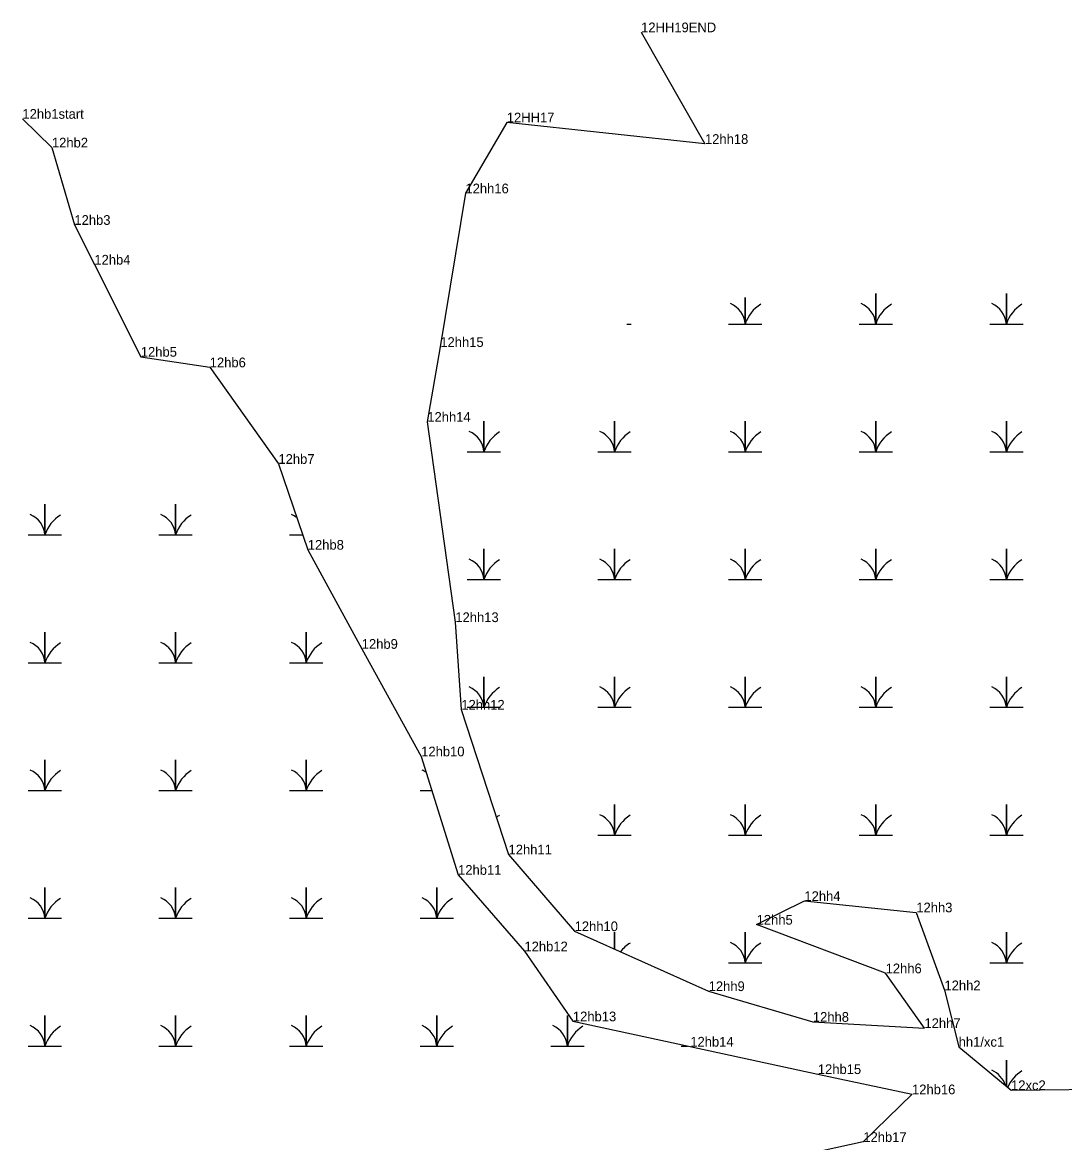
# Model space of a CAD drawing. Extents: x 2072529 to 2268796, y 436423 to 470406.
# Drawn here: x 2229917 to 2230453, y 451533 to 452110 of the extents above; entities that cross this region are included whole.
import ezdxf

# ---------------------------------------------------------------- set-up
doc = ezdxf.new("R2010")
doc.units = 0
for name, color, linetype in [('Exist Environmental Wetland Boundary', 7, 'Continuous'), ('Exist Environmental Wetland Boundary Cogo Comment', 7, 'Continuous'), ('Exist Hydro Swamp or Marsh', 7, 'Continuous'), ('Old_Level_20', 7, 'Continuous')]:
    doc.layers.add(name, color=color, linetype=linetype)

msp = doc.modelspace()

# ---------------------------------------------------------------- linework, layer by layer
at = {"layer": 'Exist Environmental Wetland Boundary'}
for points in [[(2230235.08, 452104.53), (2230267.96, 452047.04), (2230165.91, 452058.11), (2230144.64, 452021.59), (2230131.69, 451942.48), (2230125.01, 451903.92), (2230139.43, 451800.78), (2230142.52, 451755.69), (2230166.82, 451681.15), (2230200.84, 451641.63), (2230269.85, 451610.77), (2230323.51, 451594.95), (2230380.96, 451591.75), (2230360.97, 451619.93), (2230294.56, 451644.97), (2230319.15, 451657.16), (2230376.77, 451651.31), (2230391.27, 451611.19), (2230398.58, 451582.1), (2230425.55, 451559.76), (2230485.18, 451560.46)], [(2229916.54, 452059.99), (2229931.73, 452045.2), (2229943.3, 452005.34), (2229953.58, 451984.88), (2229977.5, 451937.44), (2230012.98, 451931.99), (2230048.35, 451882.27), (2230063.46, 451838.07), (2230091.25, 451787.04), (2230121.85, 451731.65), (2230140.84, 451670.66), (2230175.01, 451631.24), (2230199.96, 451595.2), (2230260.4, 451582.17), (2230326.07, 451568.04), (2230374.56, 451557.62), (2230349.49, 451533.09), (2230284.51, 451518.88), (2230215.75, 451507.19), (2230145.13, 451476.98), (2230150.38, 451444.23)]]:
    msp.add_lwpolyline(points, dxfattribs=at)
at = {"layer": 'Exist Hydro Swamp or Marsh'}
for points in [[(2230347.3, 451954.29), (2230355.9, 451954.29), (2230355.9, 451970.07), (2230355.9, 451954.29), (2230364.5, 451954.29)], [(2230414.55, 451954.29), (2230423.15, 451954.29), (2230423.15, 451970.07), (2230423.15, 451954.29), (2230431.75, 451954.29)], [(2230280.05, 451954.29), (2230288.65, 451954.29), (2230288.65, 451968.01)], [(2230288.65, 451968.01), (2230288.65, 451954.29), (2230297.25, 451954.29)], [(2230227.81, 451954.29), (2230230, 451954.29)], [(2230145.55, 451888.49), (2230154.15, 451888.49), (2230154.15, 451904.27), (2230154.15, 451888.49), (2230162.75, 451888.49)], [(2230212.8, 451888.49), (2230221.4, 451888.49), (2230221.4, 451904.27), (2230221.4, 451888.49), (2230230, 451888.49)], [(2230280.05, 451888.49), (2230288.65, 451888.49), (2230288.65, 451904.27), (2230288.65, 451888.49), (2230297.25, 451888.49)], [(2230347.3, 451888.49), (2230355.9, 451888.49), (2230355.9, 451904.27), (2230355.9, 451888.49), (2230364.5, 451888.49)], [(2230414.55, 451888.49), (2230423.15, 451888.49), (2230423.15, 451904.27), (2230423.15, 451888.49), (2230431.75, 451888.49)], [(2229919.53, 451845.68), (2229928.13, 451845.68), (2229928.13, 451861.46), (2229928.13, 451845.68), (2229936.73, 451845.68)], [(2229986.78, 451845.68), (2229995.38, 451845.68), (2229995.38, 451861.46), (2229995.38, 451845.68), (2230003.98, 451845.68)], [(2230054.03, 451845.68), (2230060.86, 451845.68)], [(2230145.55, 451822.69), (2230154.15, 451822.69), (2230154.15, 451838.47), (2230154.15, 451822.69), (2230162.75, 451822.69)], [(2230212.8, 451822.69), (2230221.4, 451822.69), (2230221.4, 451838.47), (2230221.4, 451822.69), (2230230, 451822.69)], [(2230280.05, 451822.69), (2230288.65, 451822.69), (2230288.65, 451838.47), (2230288.65, 451822.69), (2230297.25, 451822.69)], [(2230347.3, 451822.69), (2230355.9, 451822.69), (2230355.9, 451838.47), (2230355.9, 451822.69), (2230364.5, 451822.69)], [(2230414.55, 451822.69), (2230423.15, 451822.69), (2230423.15, 451838.47), (2230423.15, 451822.69), (2230431.75, 451822.69)], [(2229919.53, 451779.88), (2229928.13, 451779.88), (2229928.13, 451795.66), (2229928.13, 451779.88), (2229936.73, 451779.88)], [(2229986.78, 451779.88), (2229995.38, 451779.88), (2229995.38, 451795.66), (2229995.38, 451779.88), (2230003.98, 451779.88)], [(2230054.03, 451779.88), (2230062.63, 451779.88), (2230062.63, 451795.66), (2230062.63, 451779.88), (2230071.23, 451779.88)], [(2230145.55, 451756.89), (2230154.15, 451756.89), (2230154.15, 451772.67), (2230154.15, 451756.89), (2230162.75, 451756.89)], [(2230212.8, 451756.89), (2230221.4, 451756.89), (2230221.4, 451772.67), (2230221.4, 451756.89), (2230230, 451756.89)], [(2230280.05, 451756.89), (2230288.65, 451756.89), (2230288.65, 451772.67), (2230288.65, 451756.89), (2230297.25, 451756.89)], [(2230347.3, 451756.89), (2230355.9, 451756.89), (2230355.9, 451772.67), (2230355.9, 451756.89), (2230364.5, 451756.89)], [(2230414.55, 451756.89), (2230423.15, 451756.89), (2230423.15, 451772.67), (2230423.15, 451756.89), (2230431.75, 451756.89)], [(2229919.53, 451714.08), (2229928.13, 451714.08), (2229928.13, 451729.86), (2229928.13, 451714.08), (2229936.73, 451714.08)], [(2229986.78, 451714.08), (2229995.38, 451714.08), (2229995.38, 451729.86), (2229995.38, 451714.08), (2230003.98, 451714.08)], [(2230054.03, 451714.08), (2230062.63, 451714.08), (2230062.63, 451729.86), (2230062.63, 451714.08), (2230071.23, 451714.08)], [(2230121.28, 451714.08), (2230127.32, 451714.08)], [(2230212.8, 451691.09), (2230221.4, 451691.09), (2230221.4, 451706.87), (2230221.4, 451691.09), (2230230, 451691.09)], [(2230280.05, 451691.09), (2230288.65, 451691.09), (2230288.65, 451706.87), (2230288.65, 451691.09), (2230297.25, 451691.09)], [(2230347.3, 451691.09), (2230355.9, 451691.09), (2230355.9, 451706.87), (2230355.9, 451691.09), (2230364.5, 451691.09)], [(2230414.55, 451691.09), (2230423.15, 451691.09), (2230423.15, 451706.87), (2230423.15, 451691.09), (2230431.75, 451691.09)], [(2229919.53, 451648.28), (2229928.13, 451648.28), (2229928.13, 451664.06), (2229928.13, 451648.28), (2229936.73, 451648.28)], [(2229986.78, 451648.28), (2229995.38, 451648.28), (2229995.38, 451664.06), (2229995.38, 451648.28), (2230003.98, 451648.28)], [(2230054.03, 451648.28), (2230062.63, 451648.28), (2230062.63, 451664.06), (2230062.63, 451648.28), (2230071.23, 451648.28)], [(2230121.28, 451648.28), (2230129.88, 451648.28), (2230129.88, 451664.06), (2230129.88, 451648.28), (2230138.48, 451648.28)], [(2230221.4, 451632.43), (2230221.4, 451641.07), (2230221.4, 451632.43)], [(2230280.05, 451625.29), (2230288.65, 451625.29), (2230288.65, 451641.07), (2230288.65, 451625.29), (2230297.25, 451625.29)], [(2230414.55, 451625.29), (2230423.15, 451625.29), (2230423.15, 451641.07), (2230423.15, 451625.29), (2230431.75, 451625.29)], [(2229919.53, 451582.48), (2229928.13, 451582.48), (2229928.13, 451598.26), (2229928.13, 451582.48), (2229936.73, 451582.48)], [(2229986.78, 451582.48), (2229995.38, 451582.48), (2229995.38, 451598.26), (2229995.38, 451582.48), (2230003.98, 451582.48)], [(2230054.03, 451582.48), (2230062.63, 451582.48), (2230062.63, 451598.26), (2230062.63, 451582.48), (2230071.23, 451582.48)], [(2230121.28, 451582.48), (2230129.88, 451582.48), (2230129.88, 451598.26), (2230129.88, 451582.48), (2230138.48, 451582.48)], [(2230188.53, 451582.48), (2230197.13, 451582.48), (2230197.13, 451598.26), (2230197.13, 451582.48), (2230205.73, 451582.48)], [(2230255.78, 451582.48), (2230258.99, 451582.48)], [(2230423.15, 451561.75), (2230423.15, 451575.27), (2230423.15, 451561.75)]]:
    msp.add_lwpolyline(points, dxfattribs=at)
for centre, radius, start, end in [((2230276.38, 451953.4), 12.3, 4.14034, 67.53497), ((2230306.89, 451948.23), 19.22, 122.12745, 161.62219), ((2230343.63, 451953.4), 12.3, 4.14034, 67.53497), ((2230374.14, 451948.23), 19.22, 122.12745, 161.62219), ((2230410.88, 451953.4), 12.3, 4.14034, 67.53497), ((2230441.39, 451948.23), 19.22, 122.12745, 161.62219), ((2230141.88, 451887.6), 12.3, 4.14034, 67.53497), ((2230172.39, 451882.43), 19.22, 122.12745, 161.62219), ((2230209.13, 451887.6), 12.3, 4.14034, 67.53497), ((2230239.64, 451882.43), 19.22, 122.12745, 161.62219), ((2230276.38, 451887.6), 12.3, 4.14034, 67.53497), ((2230306.89, 451882.43), 19.22, 122.12745, 161.62219), ((2230343.63, 451887.6), 12.3, 4.14034, 67.53497), ((2230374.14, 451882.43), 19.22, 122.12745, 161.62219), ((2230410.88, 451887.6), 12.3, 4.14034, 67.53497), ((2230441.39, 451882.43), 19.22, 122.12745, 161.62219), ((2229915.86, 451844.79), 12.3, 4.14034, 67.53497), ((2229946.37, 451839.62), 19.22, 122.12745, 161.62219), ((2229983.11, 451844.79), 12.3, 4.14034, 67.53497), ((2230013.62, 451839.62), 19.22, 122.12745, 161.62219), ((2230050.36, 451844.79), 12.3, 52.64789, 67.53497), ((2230141.88, 451821.8), 12.3, 4.14034, 67.53497), ((2230172.39, 451816.63), 19.22, 122.12745, 161.62219), ((2230209.13, 451821.8), 12.3, 4.14034, 67.53497), ((2230239.64, 451816.63), 19.22, 122.12745, 161.62219), ((2230276.38, 451821.8), 12.3, 4.14034, 67.53497), ((2230306.89, 451816.63), 19.22, 122.12745, 161.62219), ((2230343.63, 451821.8), 12.3, 4.14034, 67.53497), ((2230374.14, 451816.63), 19.22, 122.12745, 161.62219), ((2230410.88, 451821.8), 12.3, 4.14034, 67.53497), ((2230441.39, 451816.63), 19.22, 122.12745, 161.62219), ((2229915.86, 451778.99), 12.3, 4.14034, 67.53497), ((2229983.11, 451778.99), 12.3, 4.14034, 67.53497), ((2230050.36, 451778.99), 12.3, 4.14034, 67.53497), ((2229946.37, 451773.82), 19.22, 122.12745, 161.62219), ((2230013.62, 451773.82), 19.22, 122.12745, 161.62219), ((2230080.87, 451773.82), 19.22, 122.12745, 161.62219), ((2230141.88, 451756), 12.3, 4.14034, 67.53497), ((2230209.13, 451756), 12.3, 4.14034, 67.53497), ((2230276.38, 451756), 12.3, 4.14034, 67.53497), ((2230343.63, 451756), 12.3, 4.14034, 67.53497), ((2230410.88, 451756), 12.3, 4.14034, 67.53497), ((2230172.39, 451750.83), 19.22, 122.12745, 161.62219), ((2230239.64, 451750.83), 19.22, 122.12745, 161.62219), ((2230306.89, 451750.83), 19.22, 122.12745, 161.62219), ((2230374.14, 451750.83), 19.22, 122.12745, 161.62219), ((2230441.39, 451750.83), 19.22, 122.12745, 161.62219), ((2229915.86, 451713.19), 12.3, 4.14034, 67.53497), ((2229946.37, 451708.02), 19.22, 122.12745, 161.62219), ((2229983.11, 451713.19), 12.3, 4.14034, 67.53497), ((2230013.62, 451708.02), 19.22, 122.12745, 161.62219), ((2230050.36, 451713.19), 12.3, 4.14034, 67.53497), ((2230080.87, 451708.02), 19.22, 122.12745, 161.62219), ((2230117.61, 451713.19), 12.3, 56.44243, 67.53497), ((2230172.39, 451685.03), 19.22, 122.12745, 127.82548), ((2230209.13, 451690.2), 12.3, 4.14034, 67.53497), ((2230239.64, 451685.03), 19.22, 122.12745, 161.62219), ((2230276.38, 451690.2), 12.3, 4.14034, 67.53497), ((2230306.89, 451685.03), 19.22, 122.12745, 161.62219), ((2230343.63, 451690.2), 12.3, 4.14034, 67.53497), ((2230374.14, 451685.03), 19.22, 122.12745, 161.62219), ((2230410.88, 451690.2), 12.3, 4.14034, 67.53497), ((2230441.39, 451685.03), 19.22, 122.12745, 161.62219), ((2229915.86, 451647.39), 12.3, 4.14034, 67.53497), ((2229946.37, 451642.22), 19.22, 122.12745, 161.62219), ((2229983.11, 451647.39), 12.3, 4.14034, 67.53497), ((2230013.62, 451642.22), 19.22, 122.12745, 161.62219), ((2230050.36, 451647.39), 12.3, 4.14034, 67.53497), ((2230080.87, 451642.22), 19.22, 122.12745, 161.62219), ((2230117.61, 451647.39), 12.3, 4.14034, 67.53497), ((2230148.12, 451642.22), 19.22, 122.12745, 161.62219), ((2230239.64, 451619.23), 19.22, 122.12745, 142.04224), ((2230276.38, 451624.4), 12.3, 4.14034, 67.53497), ((2230306.89, 451619.23), 19.22, 122.12745, 161.62219), ((2230410.88, 451624.4), 12.3, 4.14034, 67.53497), ((2230441.39, 451619.23), 19.22, 122.12745, 161.62219), ((2229915.86, 451581.59), 12.3, 4.14034, 67.53497), ((2229946.37, 451576.42), 19.22, 122.12745, 161.62219), ((2229983.11, 451581.59), 12.3, 4.14034, 67.53497), ((2230013.62, 451576.42), 19.22, 122.12745, 161.62219), ((2230050.36, 451581.59), 12.3, 4.14034, 67.53497), ((2230080.87, 451576.42), 19.22, 122.12745, 161.62219), ((2230117.61, 451581.59), 12.3, 4.14034, 67.53497), ((2230148.12, 451576.42), 19.22, 122.12745, 161.62219), ((2230184.86, 451581.59), 12.3, 4.14034, 67.53497), ((2230215.37, 451576.42), 19.22, 122.12745, 161.62219), ((2230410.88, 451558.6), 12.3, 16.81162, 67.53497), ((2230441.39, 451553.43), 19.22, 122.12745, 156.14785)]:
    msp.add_arc(centre, radius, start, end, dxfattribs=at)
at = {"layer": 'Old_Level_20'}
for p, q in [((2230235.08, 452104.53), (2230235.08, 452104.53)), ((2229916.54, 452059.99), (2229916.54, 452059.99)), ((2230165.91, 452058.11), (2230165.91, 452058.11)), ((2229931.73, 452045.2), (2229931.73, 452045.2)), ((2230267.96, 452047.04), (2230267.96, 452047.04)), ((2230144.64, 452021.59), (2230144.64, 452021.59)), ((2229943.3, 452005.34), (2229943.3, 452005.34)), ((2229953.58, 451984.88), (2229953.58, 451984.88)), ((2229977.5, 451937.44), (2229977.5, 451937.44)), ((2230012.98, 451931.99), (2230012.98, 451931.99)), ((2230125.01, 451903.92), (2230125.01, 451903.92)), ((2230048.35, 451882.27), (2230048.35, 451882.27)), ((2230063.46, 451838.07), (2230063.46, 451838.07)), ((2230139.43, 451800.78), (2230139.43, 451800.78)), ((2230091.25, 451787.04), (2230091.25, 451787.04)), ((2230142.52, 451755.69), (2230142.52, 451755.69)), ((2230121.85, 451731.65), (2230121.85, 451731.65)), ((2230166.82, 451681.15), (2230166.82, 451681.15)), ((2230140.84, 451670.66), (2230140.84, 451670.66)), ((2230319.15, 451657.16), (2230319.15, 451657.16)), ((2230376.77, 451651.31), (2230376.77, 451651.31)), ((2230200.84, 451641.63), (2230200.84, 451641.63)), ((2230294.56, 451644.97), (2230294.56, 451644.97)), ((2230175.01, 451631.24), (2230175.01, 451631.24)), ((2230360.97, 451619.93), (2230360.97, 451619.93)), ((2230269.85, 451610.77), (2230269.85, 451610.77)), ((2230391.27, 451611.19), (2230391.27, 451611.19)), ((2230199.96, 451595.2), (2230199.96, 451595.2)), ((2230323.51, 451594.95), (2230323.51, 451594.95)), ((2230380.96, 451591.75), (2230380.96, 451591.75)), ((2230260.4, 451582.17), (2230260.4, 451582.17)), ((2230398.58, 451582.1), (2230398.58, 451582.1)), ((2230326.07, 451568.04), (2230326.07, 451568.04)), ((2230425.55, 451559.76), (2230425.55, 451559.76)), ((2230374.56, 451557.62), (2230374.56, 451557.62)), ((2230349.49, 451533.09), (2230349.49, 451533.09))]:
    msp.add_line(p, q, dxfattribs=at)

# ---------------------------------------------------------------- texts
at = {"layer": 'Exist Environmental Wetland Boundary Cogo Comment'}
for s, p in [('12HH19END', (2230235.08, 452104.53)), ('12hb1start', (2229916.54, 452059.99)), ('12HH17', (2230165.91, 452058.11)), ('12hb2', (2229931.73, 452045.2)), ('12hh18', (2230267.96, 452047.04)), ('12hh16', (2230144.64, 452021.59)), ('12hb3', (2229943.3, 452005.34)), ('12hb4', (2229953.58, 451984.88)), ('12hh15', (2230131.69, 451942.48)), ('12hb5', (2229977.5, 451937.44)), ('12hb6', (2230012.98, 451931.99)), ('12hh14', (2230125.01, 451903.92)), ('12hb7', (2230048.35, 451882.27)), ('12hb8', (2230063.46, 451838.07)), ('12hh13', (2230139.43, 451800.78)), ('12hb9', (2230091.25, 451787.04)), ('12hh12', (2230142.52, 451755.69)), ('12hb10', (2230121.85, 451731.65)), ('12hh11', (2230166.82, 451681.15)), ('12hb11', (2230140.84, 451670.66)), ('12hh4', (2230319.15, 451657.16)), ('12hh3', (2230376.77, 451651.31)), ('12hh10', (2230200.84, 451641.63)), ('12hh5', (2230294.56, 451644.97)), ('12hb12', (2230175.01, 451631.24)), ('12hh6', (2230360.97, 451619.93)), ('12hh9', (2230269.85, 451610.77)), ('12hh2', (2230391.27, 451611.19)), ('12hb13', (2230199.96, 451595.2)), ('12hh8', (2230323.51, 451594.95)), ('12hh7', (2230380.96, 451591.75)), ('12hb14', (2230260.4, 451582.17)), ('hh1/xc1', (2230398.58, 451582.1)), ('12hb15', (2230326.07, 451568.04)), ('12hb16', (2230374.56, 451557.62)), ('12xc2', (2230425.55, 451559.76)), ('12hb17', (2230349.49, 451533.09))]:
    msp.add_text(s, height=5, dxfattribs=at).set_placement(p)

doc.saveas('drawing.dxf')
